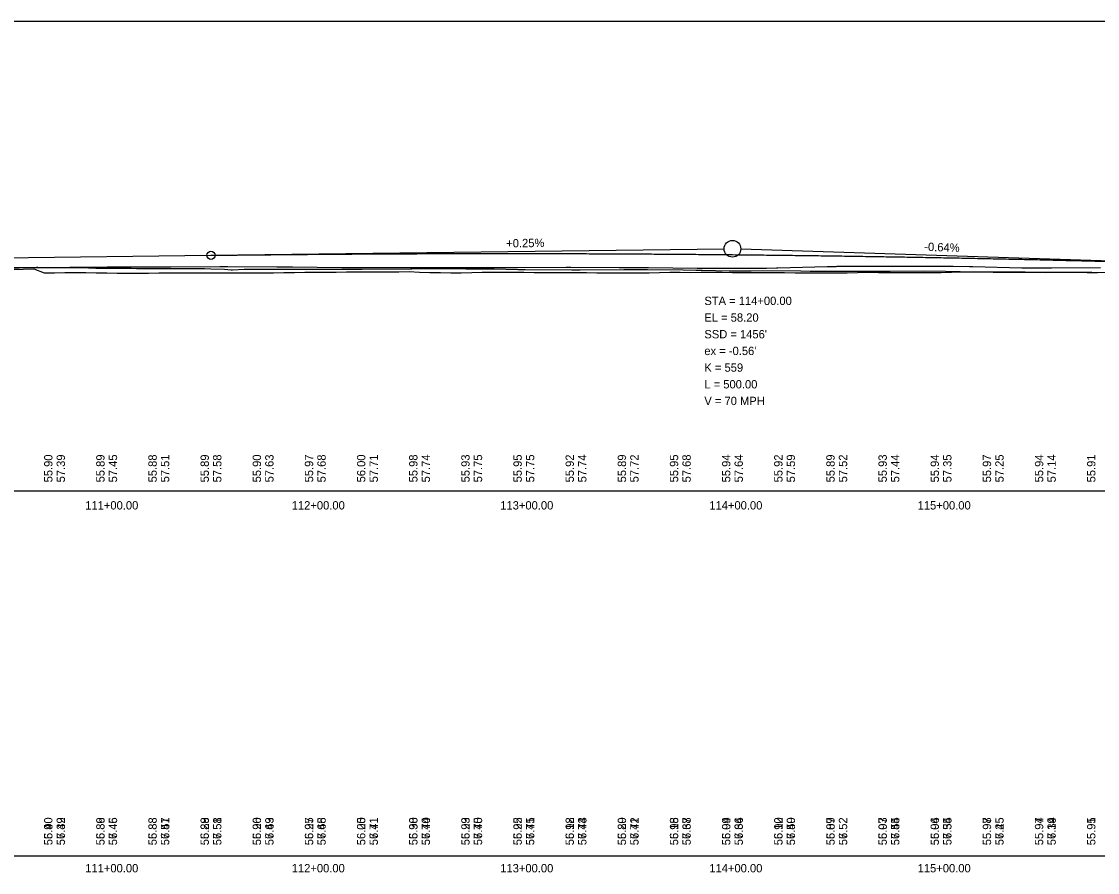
# Model space of a CAD drawing. Extents: x 3880794 to 3915434, y 287517 to 300173.
# Drawn here: x 3891597 to 3892113, y 297716 to 298124 of the extents above; entities that cross this region are included whole.
import ezdxf

# ---------------------------------------------------------------- set-up
doc = ezdxf.new("R2010")
doc.units = 0
for name, color, linetype in [('Level 1', 7, 'Continuous'), ('Level 2', 7, 'Continuous'), ('Level 30', 7, 'Continuous'), ('Level 31', 7, 'Continuous'), ('Level 32', 7, 'Continuous'), ('Level 62', 7, 'Continuous'), ('Level 63', 7, 'Continuous')]:
    doc.layers.add(name, color=color, linetype=linetype)

msp = doc.modelspace()

# ---------------------------------------------------------------- linework, layer by layer
at = {"layer": 'Level 1'}
for p, q in [((3891688.3, 298012.07), (3891934.3, 298015.14)), ((3891588.3, 298010.82), (3891688.3, 298012.07)), ((3892188.3, 298007.14), (3891942.29, 298015.06))]:
    msp.add_line(p, q, dxfattribs=at)
for points in [[(3891581.65, 298006.4), (3891600.37, 298006.29), (3891604.7, 298006.32), (3891605.35, 298006.32), (3891607.32, 298006.25), (3891629.58, 298006.07), (3891631.31, 298006.01), (3891633.14, 298005.99), (3891648.3, 298005.95), (3891649.99, 298005.91), (3891652.62, 298005.82), (3891671.74, 298005.82), (3891674.39, 298005.81), (3891685.2, 298005.7), (3891688.29, 298005.59), (3891694.76, 298005.4), (3891697.95, 298005.11), (3891698.68, 298005.12), (3891704.24, 298005.49), (3891705.15, 298005.49), (3891705.58, 298005.49), (3891712.33, 298005.48), (3891727.04, 298005.39), (3891728.62, 298005.37), (3891744.29, 298005.48), (3891752.67, 298005.47), (3891758.4, 298005.46), (3891760.76, 298005.43), (3891783.92, 298005.66), (3891784.67, 298005.66), (3891786.21, 298005.68), (3891793.8, 298005.71), (3891810.44, 298005.63), (3891810.78, 298005.62), (3891812.7, 298005.62), (3891813.11, 298005.62), (3891824.1, 298005.53), (3891835.39, 298005.3), (3891836.75, 298005.3), (3891838.85, 298005.3), (3891861.34, 298005.13), (3891862.59, 298005.12), (3891865.27, 298005.08), (3891886.15, 298005.2), (3891888.37, 298005.2), (3891894.43, 298005.2), (3891897.64, 298005.23), (3891914.61, 298005.08), (3891920.76, 298005.02), (3891923.81, 298004.99), (3891936.78, 298004.62), (3891947.35, 298004.62), (3891957.3, 298004.76), (3891971.1, 298004.59), (3891975.48, 298004.54), (3891981.2, 298004.54), (3891998.12, 298004.54), (3892003.94, 298004.43), (3892005.69, 298004.43), (3892013.98, 298004.53), (3892030.33, 298004.6), (3892040.44, 298004.43), (3892054.62, 298004.13), (3892056.89, 298004.08), (3892062.7, 298004.09), (3892078.69, 298004.12)], [(3892078.69, 298004.12), (3892086.3, 298004.07), (3892087.86, 298004.07), (3892094.52, 298004.02), (3892110.57, 298003.96), (3892118.26, 298003.88)]]:
    msp.add_lwpolyline(points, dxfattribs=at)
msp.add_circle((3891938.3, 298015.19), 4, dxfattribs=at)
msp.add_spline([(3891688.3, 298012.07), (3891698.3, 298012.19), (3891708.3, 298012.3), (3891718.3, 298012.4), (3891728.3, 298012.49), (3891738.3, 298012.58), (3891748.3, 298012.65), (3891758.3, 298012.72), (3891768.3, 298012.78), (3891778.3, 298012.83), (3891788.3, 298012.87), (3891798.3, 298012.9), (3891808.3, 298012.92), (3891818.3, 298012.93), (3891828.3, 298012.94), (3891838.3, 298012.93), (3891848.3, 298012.92), (3891858.3, 298012.9), (3891868.3, 298012.87), (3891878.3, 298012.83), (3891888.3, 298012.78), (3891898.3, 298012.72), (3891908.3, 298012.65), (3891918.3, 298012.58), (3891928.3, 298012.49), (3891938.3, 298012.4), (3891948.3, 298012.29), (3891958.3, 298012.18), (3891968.3, 298012.06), (3891978.3, 298011.93), (3891988.3, 298011.79), (3891998.3, 298011.64), (3892008.3, 298011.49), (3892018.3, 298011.32), (3892028.3, 298011.15), (3892038.3, 298010.96), (3892048.3, 298010.77), (3892058.3, 298010.57), (3892068.3, 298010.36), (3892078.3, 298010.14), (3892088.3, 298009.91), (3892098.3, 298009.67), (3892108.3, 298009.43), (3892118.3, 298009.17), (3892128.3, 298008.91), (3892138.3, 298008.63), (3892148.3, 298008.35), (3892158.3, 298008.06), (3892168.3, 298007.76), (3892178.3, 298007.45), (3892188.3, 298007.14)], degree=3, dxfattribs=at)
at = {"layer": 'Level 2'}
for p, q in [((3891582.37, 298005.75), (3891601.6, 298006.17)), ((3891601.6, 298006.17), (3891602.77, 298006.19)), ((3891602.77, 298006.19), (3891608.8, 298006.25)), ((3891608.8, 298006.25), (3891632.42, 298006.48)), ((3891632.42, 298006.48), (3891633.98, 298006.47)), ((3891633.98, 298006.47), (3891638.57, 298006.48)), ((3891638.57, 298006.48), (3891639.95, 298006.48)), ((3891639.95, 298006.48), (3891663.81, 298006.52)), ((3891663.81, 298006.52), (3891667.56, 298006.56)), ((3891667.56, 298006.56), (3891669.04, 298006.57)), ((3891669.04, 298006.57), (3891692.57, 298006.79)), ((3891692.57, 298006.79), (3891694.95, 298006.78)), ((3891694.95, 298006.78), (3891696.43, 298006.77)), ((3891696.43, 298006.77), (3891719.95, 298006.61)), ((3891719.95, 298006.61), (3891720.38, 298006.61)), ((3891720.38, 298006.61), (3891725.92, 298006.55)), ((3891725.92, 298006.55), (3891727.35, 298006.55)), ((3891727.35, 298006.55), (3891751.02, 298006.29)), ((3891751.02, 298006.29), (3891768.47, 298006.25)), ((3891768.47, 298006.25), (3891770.01, 298006.24)), ((3891770.01, 298006.24), (3891770.33, 298006.24)), ((3891770.33, 298006.24), (3891793.71, 298006.19)), ((3891793.71, 298006.19), (3891795.37, 298006.2)), ((3891795.37, 298006.2), (3891799.42, 298006.2)), ((3891799.42, 298006.2), (3891799.91, 298006.2)), ((3891799.91, 298006.2), (3891823.16, 298006.2)), ((3891823.16, 298006.2), (3891825, 298006.2)), ((3891825, 298006.2), (3891834.86, 298006.24)), ((3891834.86, 298006.24), (3891835.27, 298006.24)), ((3891835.27, 298006.24), (3891858.51, 298006.34)), ((3891858.51, 298006.34), (3891860.23, 298006.34)), ((3891860.23, 298006.34), (3891860.83, 298006.34)), ((3891860.83, 298006.34), (3891884.06, 298006.25)), ((3891884.06, 298006.25), (3891885.87, 298006.25)), ((3891885.87, 298006.25), (3891897.99, 298006.16)), ((3891897.99, 298006.16), (3891921.35, 298005.98)), ((3891921.35, 298005.98), (3891922.98, 298005.98)), ((3891922.98, 298005.98), (3891929.23, 298005.98)), ((3891929.23, 298005.98), (3891929.6, 298005.98)), ((3891929.6, 298005.98), (3891953.02, 298005.98)), ((3891953.02, 298005.98), (3891954.59, 298005.97)), ((3891954.59, 298005.97), (3891959.44, 298006.11)), ((3891959.44, 298006.11), (3891959.98, 298006.11)), ((3891959.98, 298006.11), (3891983.66, 298006.79)), ((3891983.66, 298006.79), (3891984.93, 298006.78)), ((3891984.93, 298006.78), (3891987.99, 298006.79)), ((3891987.99, 298006.79), (3891988.51, 298006.8)), ((3891988.51, 298006.8), (3892012.02, 298006.91)), ((3892012.02, 298006.91), (3892013.66, 298006.93)), ((3892013.66, 298006.93), (3892019.77, 298006.92)), ((3892019.77, 298006.92), (3892020.69, 298006.9)), ((3892020.69, 298006.9), (3892044.06, 298006.87)), ((3892044.06, 298006.87), (3892051.93, 298006.68)), ((3892051.93, 298006.68), (3892053.53, 298006.66)), ((3892053.53, 298006.66), (3892077, 298006.09)), ((3892077, 298006.09), (3892077.52, 298006.09)), ((3892077.52, 298006.09), (3892089.19, 298006.15)), ((3892089.19, 298006.15), (3892090.67, 298006.15)), ((3892090.67, 298006.15), (3892091.25, 298006.15)), ((3892091.25, 298006.15), (3892114.76, 298006.27))]:
    msp.add_line(p, q, dxfattribs=at)
for points in [[(3891593.3, 298005.32), (3891598.3, 298005.47), (3891603.3, 298005.55), (3891608.3, 298003.75), (3891613.3, 298003.71), (3891618.3, 298003.76), (3891623.3, 298003.8), (3891628.3, 298003.76), (3891633.3, 298003.7), (3891638.3, 298003.64), (3891643.3, 298003.56), (3891648.3, 298003.49), (3891653.3, 298003.5), (3891658.3, 298003.55), (3891663.3, 298003.6), (3891668.3, 298003.63), (3891673.3, 298003.63), (3891678.3, 298003.65), (3891683.3, 298003.61), (3891688.3, 298003.66), (3891693.3, 298003.73), (3891698.3, 298003.7), (3891703.3, 298003.67), (3891708.3, 298003.68), (3891713.3, 298003.69), (3891718.3, 298003.75), (3891723.3, 298003.81), (3891728.3, 298003.87), (3891733.3, 298003.96), (3891738.3, 298004.05), (3891743.3, 298004.07), (3891748.3, 298004.05), (3891753.3, 298004.11), (3891758.3, 298004.18), (3891763.3, 298004.19), (3891768.3, 298004.18), (3891773.3, 298004.13), (3891778.3, 298004.17), (3891783.3, 298004.27), (3891788.3, 298004.07), (3891793.3, 298003.87), (3891798.3, 298003.76), (3891803.3, 298003.67), (3891808.3, 298003.72), (3891813.3, 298003.83), (3891818.3, 298003.93), (3891823.3, 298003.96), (3891828.3, 298003.95), (3891833.3, 298003.94), (3891838.3, 298003.92), (3891843.3, 298003.9), (3891848.3, 298003.87), (3891853.3, 298003.83), (3891858.3, 298003.8), (3891863.3, 298003.8), (3891868.3, 298003.77), (3891873.3, 298003.74), (3891878.3, 298003.72), (3891883.3, 298003.69), (3891888.3, 298003.64), (3891893.3, 298003.61), (3891898.3, 298003.73), (3891903.3, 298003.86), (3891908.3, 298003.92), (3891913.3, 298003.92), (3891918.3, 298003.91), (3891923.3, 298003.94), (3891928.3, 298003.99), (3891933.3, 298003.96), (3891938.3, 298003.87), (3891943.3, 298003.85), (3891948.3, 298003.91), (3891953.3, 298003.91), (3891958.3, 298003.84), (3891963.3, 298003.77), (3891968.3, 298003.75), (3891973.3, 298003.74), (3891978.3, 298003.74), (3891983.3, 298003.7), (3891988.3, 298003.65), (3891993.3, 298003.75), (3891998.3, 298003.85), (3892003.3, 298003.93), (3892008.3, 298003.88), (3892013.3, 298003.86), (3892018.3, 298003.87), (3892023.3, 298003.88), (3892028.3, 298003.88), (3892033.3, 298003.87), (3892038.3, 298003.87)], [(3892038.3, 298003.87), (3892043.3, 298004.01), (3892048.3, 298004.14), (3892053.3, 298004.21), (3892058.3, 298004.14), (3892063.3, 298004.05), (3892068.3, 298003.98), (3892073.3, 298003.97), (3892078.3, 298003.95), (3892083.3, 298003.92), (3892088.3, 298003.9), (3892093.3, 298003.95), (3892098.3, 298003.99), (3892103.3, 298003.96), (3892108.3, 298003.84), (3892113.3, 298003.76)]]:
    msp.add_lwpolyline(points, dxfattribs=at)
at = {"layer": 'Level 31'}
msp.add_circle((3891688.3, 298012.07), 2, dxfattribs=at)
at = {"layer": 'Level 62'}
msp.add_lwpolyline([(3891538.3, 297899.19), (3892238.3, 297899.19), (3892238.3, 298124.19), (3891538.3, 298124.19)], close=True, dxfattribs=at)
msp.add_lwpolyline([(3891538.3, 297899.19), (3892238.3, 297899.19), (3892238.3, 298124.19), (3891538.3, 298124.19)], close=True, dxfattribs=at)
at = {"layer": 'Level 63'}
msp.add_line((3881538.3, 297724.19), (3896411.35, 297724.19), dxfattribs=at)

# ---------------------------------------------------------------- texts
at = {"layer": 'Level 30'}
for s, p in [('111+00.00', (3891628.03, 297890.19)), ('111+00.00', (3891628.03, 297890.19)), ('112+00.00', (3891727.02, 297890.19)), ('112+00.00', (3891727.02, 297890.19)), ('113+00.00', (3891826.99, 297890.19)), ('113+00.00', (3891826.99, 297890.19)), ('114+00.00', (3891927.21, 297890.19)), ('114+00.00', (3891927.21, 297890.19)), ('115+00.00', (3892027.09, 297890.19)), ('115+00.00', (3892027.09, 297890.19)), ('111+00.00', (3891628.03, 297716.19)), ('111+00.00', (3891628.03, 297716.19)), ('112+00.00', (3891727.02, 297716.19)), ('112+00.00', (3891727.02, 297716.19)), ('113+00.00', (3891826.99, 297716.19)), ('113+00.00', (3891826.99, 297716.19)), ('114+00.00', (3891927.21, 297716.19)), ('114+00.00', (3891927.21, 297716.19)), ('115+00.00', (3892027.09, 297716.19)), ('115+00.00', (3892027.09, 297716.19))]:
    msp.add_text(s, height=4, dxfattribs=at).set_placement(p)
at = {"layer": 'Level 31'}
for s, rotation, p in [('+0.25%', 0.7162, (3891829.87, 298015.84)), ('-0.64%', 358.1544, (3892030.22, 298014.23)), ('57.39', 90, (3891618.3, 297903.19)), ('57.45', 90, (3891643.3, 297903.19)), ('57.51', 90, (3891668.3, 297903.19)), ('57.58', 90, (3891693.3, 297903.19)), ('57.63', 90, (3891718.3, 297903.19)), ('57.68', 90, (3891743.3, 297903.19)), ('57.71', 90, (3891768.3, 297903.19)), ('57.74', 90, (3891793.3, 297903.19)), ('57.75', 90, (3891818.3, 297903.19)), ('57.75', 90, (3891843.3, 297903.19)), ('57.74', 90, (3891868.3, 297903.19)), ('57.72', 90, (3891893.3, 297903.19)), ('57.68', 90, (3891918.3, 297903.19)), ('57.64', 90, (3891943.3, 297903.19)), ('57.59', 90, (3891968.3, 297903.19)), ('57.52', 90, (3891993.3, 297903.19)), ('57.44', 90, (3892018.3, 297903.19)), ('57.35', 90, (3892043.3, 297903.19)), ('57.25', 90, (3892068.3, 297903.19)), ('57.14', 90, (3892093.3, 297903.19)), ('56.40', 90, (3891612.3, 297729.19)), ('57.39', 90, (3891618.3, 297729.19)), ('56.36', 90, (3891637.3, 297729.19)), ('57.45', 90, (3891643.3, 297729.19)), ('56.33', 90, (3891662.3, 297729.19)), ('57.51', 90, (3891668.3, 297729.19)), ('56.28', 90, (3891687.3, 297729.19)), ('57.58', 90, (3891693.3, 297729.19)), ('56.26', 90, (3891712.3, 297729.19)), ('57.63', 90, (3891718.3, 297729.19)), ('56.25', 90, (3891737.3, 297729.19)), ('57.68', 90, (3891743.3, 297729.19)), ('56.25', 90, (3891762.3, 297729.19)), ('57.71', 90, (3891768.3, 297729.19)), ('56.30', 90, (3891787.3, 297729.19)), ('57.74', 90, (3891793.3, 297729.19)), ('56.29', 90, (3891812.3, 297729.19)), ('57.75', 90, (3891818.3, 297729.19)), ('56.22', 90, (3891837.3, 297729.19)), ('57.75', 90, (3891843.3, 297729.19)), ('56.18', 90, (3891862.3, 297729.19)), ('57.74', 90, (3891868.3, 297729.19)), ('56.20', 90, (3891887.3, 297729.19)), ('57.72', 90, (3891893.3, 297729.19)), ('56.18', 90, (3891912.3, 297729.19)), ('57.68', 90, (3891918.3, 297729.19)), ('56.09', 90, (3891937.3, 297729.19)), ('57.64', 90, (3891943.3, 297729.19)), ('56.10', 90, (3891962.3, 297729.19)), ('57.59', 90, (3891968.3, 297729.19)), ('56.07', 90, (3891987.3, 297729.19)), ('57.52', 90, (3891993.3, 297729.19)), ('56.07', 90, (3892012.3, 297729.19)), ('57.44', 90, (3892018.3, 297729.19)), ('56.06', 90, (3892037.3, 297729.19)), ('57.35', 90, (3892043.3, 297729.19)), ('55.98', 90, (3892062.3, 297729.19)), ('57.25', 90, (3892068.3, 297729.19)), ('55.97', 90, (3892087.3, 297729.19)), ('57.14', 90, (3892093.3, 297729.19)), ('55.95', 90, (3892112.3, 297729.19))]:
    msp.add_text(s, height=4, rotation=rotation, dxfattribs=at).set_placement(p)
for s, p in [('STA = 114+00.00', (3891924.83, 297988.25)), ('EL = 58.20', (3891924.83, 297980.25)), ("SSD = 1456'", (3891924.83, 297972.25)), ("ex = -0.56'", (3891924.83, 297964.25)), ('K = 559', (3891924.83, 297956.25)), ('L = 500.00', (3891924.83, 297948.25)), ('V = 70 MPH', (3891924.83, 297940.25))]:
    msp.add_text(s, height=4, dxfattribs=at).set_placement(p)
at = {"layer": 'Level 32'}
for s, p in [('55.90', (3891612.3, 297903.19)), ('55.89', (3891637.3, 297903.19)), ('55.88', (3891662.3, 297903.19)), ('55.89', (3891687.3, 297903.19)), ('55.90', (3891712.3, 297903.19)), ('55.97', (3891737.3, 297903.19)), ('56.00', (3891762.3, 297903.19)), ('55.98', (3891787.3, 297903.19)), ('55.93', (3891812.3, 297903.19)), ('55.95', (3891837.3, 297903.19)), ('55.92', (3891862.3, 297903.19)), ('55.89', (3891887.3, 297903.19)), ('55.95', (3891912.3, 297903.19)), ('55.94', (3891937.3, 297903.19)), ('55.92', (3891962.3, 297903.19)), ('55.89', (3891987.3, 297903.19)), ('55.93', (3892012.3, 297903.19)), ('55.94', (3892037.3, 297903.19)), ('55.97', (3892062.3, 297903.19)), ('55.94', (3892087.3, 297903.19)), ('55.91', (3892112.3, 297903.19)), ('55.90', (3891612.3, 297729.19)), ('56.42', (3891618.3, 297729.19)), ('55.89', (3891637.3, 297729.19)), ('56.46', (3891643.3, 297729.19)), ('55.88', (3891662.3, 297729.19)), ('56.47', (3891668.3, 297729.19)), ('55.89', (3891687.3, 297729.19)), ('56.51', (3891693.3, 297729.19)), ('55.90', (3891712.3, 297729.19)), ('56.49', (3891718.3, 297729.19)), ('55.97', (3891737.3, 297729.19)), ('56.45', (3891743.3, 297729.19)), ('56.00', (3891762.3, 297729.19)), ('56.41', (3891768.3, 297729.19)), ('55.98', (3891787.3, 297729.19)), ('56.40', (3891793.3, 297729.19)), ('55.93', (3891812.3, 297729.19)), ('56.40', (3891818.3, 297729.19)), ('55.95', (3891837.3, 297729.19)), ('56.41', (3891843.3, 297729.19)), ('55.92', (3891862.3, 297729.19)), ('56.43', (3891868.3, 297729.19)), ('55.89', (3891887.3, 297729.19)), ('56.41', (3891893.3, 297729.19)), ('55.95', (3891912.3, 297729.19)), ('56.37', (3891918.3, 297729.19)), ('55.94', (3891937.3, 297729.19)), ('56.36', (3891943.3, 297729.19)), ('55.92', (3891962.3, 297729.19)), ('56.40', (3891968.3, 297729.19)), ('55.89', (3891987.3, 297729.19)), ('56.52', (3891993.3, 297729.19)), ('55.93', (3892012.3, 297729.19)), ('56.55', (3892018.3, 297729.19)), ('55.94', (3892037.3, 297729.19)), ('56.54', (3892043.3, 297729.19)), ('55.97', (3892062.3, 297729.19)), ('56.45', (3892068.3, 297729.19)), ('55.94', (3892087.3, 297729.19)), ('56.39', (3892093.3, 297729.19)), ('55.91', (3892112.3, 297729.19))]:
    msp.add_text(s, height=4, rotation=90, dxfattribs=at).set_placement(p)

doc.saveas('drawing.dxf')
